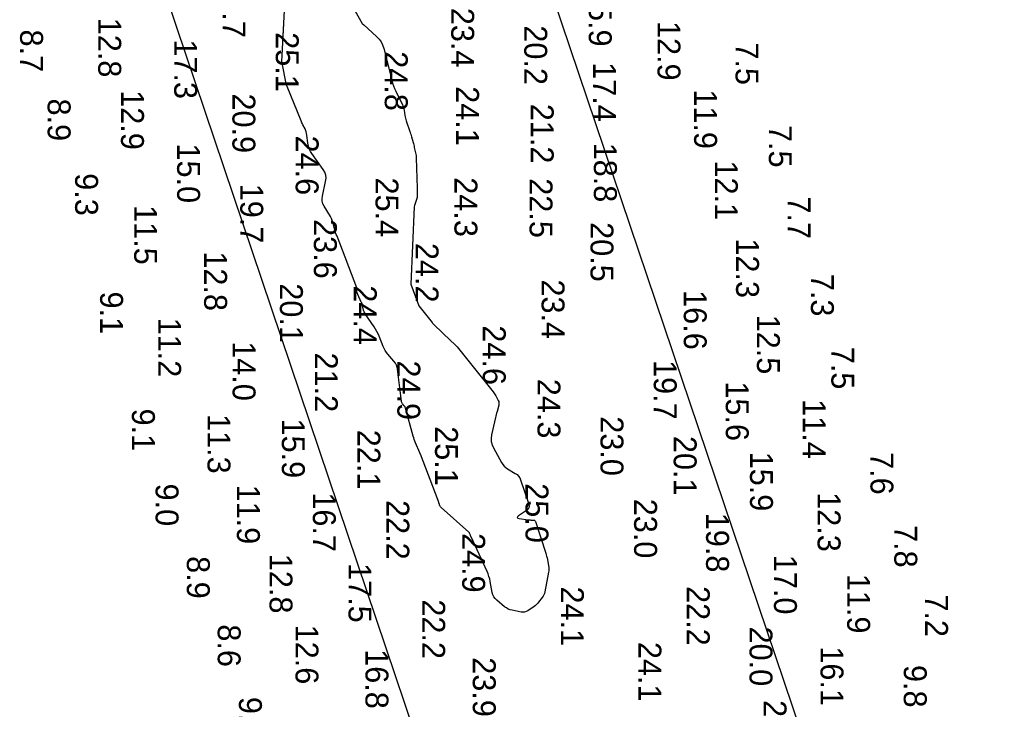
# Model space of a CAD drawing. Extents: x 1178573 to 1187098, y 693282 to 751751.
# Drawn here: x 1185816 to 1186357, y 733068 to 733444 of the extents above; entities that cross this region are included whole.
import ezdxf

# ---------------------------------------------------------------- set-up
doc = ezdxf.new("R2010")
doc.units = 0
for name, color, linetype in [('G-ANNO-PATT', 7, 'Continuous'), ('V-HYDS-MAJR', 7, 'Continuous'), ('V-HYDS-SOUN', 7, 'Continuous')]:
    doc.layers.add(name, color=color, linetype=linetype)

msp = doc.modelspace()

# ---------------------------------------------------------------- linework, layer by layer
at = {"layer": 'G-ANNO-PATT'}
for p, q in [((1186356.77, 732717.21), (1186052.83, 733617.39)), ((1185858.81, 733566.81), (1186170.47, 732643.78)), ((1185959.22, 733420.99), (1185961.63, 733466.24)), ((1185991.2, 733462.87), (1186003.13, 733441.63)), ((1186003.13, 733441.63), (1186004.05, 733440.97)), ((1186004.05, 733440.97), (1186011, 733434.62)), ((1186011, 733434.62), (1186012.33, 733433.22)), ((1186012.33, 733433.22), (1186013.42, 733431.67)), ((1186013.42, 733431.67), (1186014.27, 733429.97)), ((1186014.27, 733429.97), (1186014.87, 733428.13)), ((1186014.87, 733428.13), (1186019.23, 733410.79)), ((1185961.81, 733408.09), (1185959.22, 733420.99)), ((1185962.1, 733407.26), (1185961.81, 733408.09)), ((1186019.23, 733410.79), (1186019.67, 733409.22)), ((1186019.67, 733409.22), (1186020.19, 733407.69)), ((1186020.19, 733407.69), (1186020.79, 733406.18)), ((1185969.74, 733388.55), (1185962.1, 733407.26)), ((1186020.79, 733406.18), (1186021.47, 733404.71)), ((1186021.47, 733404.71), (1186025.14, 733397.3)), ((1186025.14, 733397.3), (1186025.45, 733396.61)), ((1186025.45, 733396.61), (1186025.7, 733395.91)), ((1186025.7, 733395.91), (1186025.89, 733395.19)), ((1186025.89, 733395.19), (1186026.03, 733394.45)), ((1186026.03, 733394.45), (1186026.47, 733391.47)), ((1186026.47, 733391.47), (1186026.6, 733390.73)), ((1185969.97, 733387.99), (1185969.74, 733388.55)), ((1185970.23, 733387.44), (1185969.97, 733387.99)), ((1185970.49, 733386.89), (1185970.23, 733387.44)), ((1185970.77, 733386.35), (1185970.49, 733386.89)), ((1185971.91, 733384.2), (1185970.77, 733386.35)), ((1186026.6, 733390.73), (1186026.76, 733389.99)), ((1186026.76, 733389.99), (1186026.95, 733389.27)), ((1186026.95, 733389.27), (1186027.18, 733388.55)), ((1186027.18, 733388.55), (1186029.14, 733382.85)), ((1185972.18, 733383.65), (1185971.91, 733384.2)), ((1185972.39, 733383.09), (1185972.18, 733383.65)), ((1185972.56, 733382.52), (1185972.39, 733383.09)), ((1185972.68, 733381.92), (1185972.56, 733382.52)), ((1185973.72, 733375.39), (1185972.68, 733381.92)), ((1186029.14, 733382.85), (1186029.38, 733382.12)), ((1186029.38, 733382.12), (1186029.61, 733381.38)), ((1186029.61, 733381.38), (1186029.83, 733380.64)), ((1186029.83, 733380.64), (1186030.03, 733379.9)), ((1185973.99, 733374.13), (1185973.72, 733375.39)), ((1186030.03, 733379.9), (1186030.85, 733376.86)), ((1186030.85, 733376.86), (1186031.04, 733376.15)), ((1186031.04, 733376.15), (1186031.22, 733375.44)), ((1186031.22, 733375.44), (1186031.4, 733374.72)), ((1185974.41, 733372.93), (1185973.99, 733374.13)), ((1185974.96, 733371.79), (1185974.41, 733372.93)), ((1185975.65, 733370.7), (1185974.96, 733371.79)), ((1185981.79, 733362.13), (1185975.65, 733370.7)), ((1186031.4, 733374.72), (1186031.57, 733374.01)), ((1186031.57, 733374.01), (1186032.24, 733371.15)), ((1186032.24, 733371.15), (1186032.39, 733370.43)), ((1186032.39, 733370.43), (1186032.5, 733369.7)), ((1186032.5, 733369.7), (1186032.58, 733368.98)), ((1186032.58, 733368.98), (1186032.62, 733368.24)), ((1186032.62, 733368.24), (1186033.12, 733351.81)), ((1185982.69, 733360.59), (1185981.79, 733362.13)), ((1185983.22, 733358.96), (1185982.69, 733360.59)), ((1185983.37, 733357.26), (1185983.22, 733358.96)), ((1185981.38, 733347.53), (1185983.15, 733355.49)), ((1185983.15, 733355.49), (1185983.37, 733357.26)), ((1186033.12, 733351.81), (1186033.14, 733351.3)), ((1186033.15, 733349.76), (1186033.13, 733347.71)), ((1186033.14, 733351.3), (1186033.15, 733350.78)), ((1186033.15, 733350.78), (1186033.15, 733350.27)), ((1186033.15, 733350.27), (1186033.15, 733349.76)), ((1185981.2, 733346.09), (1185981.38, 733347.53)), ((1185981.29, 733344.69), (1185981.2, 733346.09)), ((1185981.65, 733343.34), (1185981.29, 733344.69)), ((1185982.29, 733342.04), (1185981.65, 733343.34)), ((1186032.8, 733345.71), (1186031.67, 733342.33)), ((1186032.94, 733346.2), (1186032.8, 733345.71)), ((1186033.04, 733346.69), (1186032.94, 733346.2)), ((1186033.11, 733347.2), (1186033.04, 733346.69)), ((1186033.13, 733347.71), (1186033.11, 733347.2)), ((1185985.74, 733336.36), (1185982.29, 733342.04)), ((1186031.4, 733341.61), (1186029.62, 733299.42)), ((1186031.67, 733342.33), (1186031.4, 733341.61)), ((1185986.3, 733335.34), (1185985.74, 733336.36)), ((1185986.78, 733334.29), (1185986.3, 733335.34)), ((1185987.17, 733333.2), (1185986.78, 733334.29)), ((1185987.48, 733332.08), (1185987.17, 733333.2)), ((1185988.53, 733327.52), (1185987.48, 733332.08)), ((1185988.9, 733326.51), (1185988.53, 733327.52)), ((1185989.5, 733325.75), (1185988.9, 733326.51)), ((1186000.25, 733297.41), (1185989.5, 733325.75)), ((1186000.16, 733296.49), (1186000.25, 733297.41)), ((1186000.2, 733295.59), (1186000.16, 733296.49)), ((1186000.39, 733294.71), (1186000.2, 733295.59)), ((1186000.71, 733293.84), (1186000.39, 733294.71)), ((1186029.62, 733299.42), (1186033.96, 733287.73)), ((1186002.61, 733289.73), (1186000.71, 733293.84)), ((1186002.84, 733289.21), (1186002.61, 733289.73)), ((1186003.04, 733288.67), (1186002.84, 733289.21)), ((1186003.22, 733288.13), (1186003.04, 733288.67)), ((1186003.36, 733287.58), (1186003.22, 733288.13)), ((1186003.9, 733285.36), (1186003.36, 733287.58)), ((1186004.06, 733284.82), (1186003.9, 733285.36)), ((1186004.26, 733284.29), (1186004.06, 733284.82)), ((1186004.52, 733283.79), (1186004.26, 733284.29)), ((1186004.81, 733283.31), (1186004.52, 733283.79)), ((1186009.69, 733276.14), (1186004.81, 733283.31)), ((1186033.96, 733287.73), (1186041.24, 733278.63)), ((1186041.24, 733278.63), (1186041.49, 733278.2)), ((1186041.49, 733278.2), (1186041.79, 733277.8)), ((1186010.46, 733274.94), (1186009.69, 733276.14)), ((1186011.16, 733273.71), (1186010.46, 733274.94)), ((1186011.8, 733272.43), (1186011.16, 733273.71)), ((1186012.36, 733271.12), (1186011.8, 733272.43)), ((1186041.79, 733277.8), (1186042.14, 733277.44)), ((1186042.14, 733277.44), (1186051.58, 733268.55)), ((1186014.6, 733265.49), (1186012.36, 733271.12)), ((1186051.58, 733268.55), (1186053.25, 733266.92)), ((1186015.11, 733264.35), (1186014.6, 733265.49)), ((1186015.71, 733263.26), (1186015.11, 733264.35)), ((1186016.4, 733262.23), (1186015.71, 733263.26)), ((1186017.18, 733261.24), (1186016.4, 733262.23)), ((1186053.25, 733266.92), (1186054.86, 733265.24)), ((1186054.86, 733265.24), (1186056.4, 733263.5)), ((1186056.4, 733263.5), (1186057.89, 733261.7)), ((1186057.89, 733261.7), (1186074.54, 733240.78)), ((1186020.47, 733257.43), (1186017.18, 733261.24)), ((1186021.21, 733256.44), (1186020.47, 733257.43)), ((1186021.78, 733255.37), (1186021.21, 733256.44)), ((1186022.18, 733254.23), (1186021.78, 733255.37)), ((1186022.42, 733253.02), (1186022.18, 733254.23)), ((1186024.51, 733235.61), (1186022.42, 733253.02)), ((1186074.54, 733240.78), (1186074.96, 733240.23)), ((1186074.96, 733240.23), (1186075.35, 733239.67)), ((1186024.58, 733235.24), (1186024.51, 733235.61)), ((1186024.7, 733234.9), (1186024.58, 733235.24)), ((1186024.87, 733234.57), (1186024.7, 733234.9)), ((1186025.09, 733234.27), (1186024.87, 733234.57)), ((1186075.35, 733239.67), (1186075.71, 733239.08)), ((1186075.71, 733239.08), (1186076.05, 733238.49)), ((1186076.05, 733238.49), (1186077.34, 733236.06)), ((1186077.34, 733236.06), (1186077.6, 733235.44)), ((1186077.6, 733235.44), (1186077.73, 733234.81)), ((1186077.73, 733234.81), (1186077.74, 733234.17)), ((1186026.07, 733233.11), (1186025.09, 733234.27)), ((1186026.3, 733232.81), (1186026.07, 733233.11)), ((1186026.49, 733232.49), (1186026.3, 733232.81)), ((1186026.64, 733232.16), (1186026.49, 733232.49)), ((1186026.76, 733231.8), (1186026.64, 733232.16)), ((1186030.95, 733216.57), (1186026.76, 733231.8)), ((1186076.69, 733229.93), (1186076.48, 733229.11)), ((1186077.63, 733233.51), (1186076.69, 733229.93)), ((1186077.74, 733234.17), (1186077.63, 733233.51)), ((1186075.88, 733226.64), (1186073.74, 733217.18)), ((1186076.07, 733227.46), (1186075.88, 733226.64)), ((1186076.27, 733228.29), (1186076.07, 733227.46)), ((1186076.48, 733229.11), (1186076.27, 733228.29)), ((1186031.23, 733215.62), (1186030.95, 733216.57)), ((1186031.54, 733214.68), (1186031.23, 733215.62)), ((1186031.88, 733213.76), (1186031.54, 733214.68)), ((1186032.26, 733212.84), (1186031.88, 733213.76)), ((1186073.74, 733217.18), (1186073.49, 733215.35)), ((1186073.49, 733215.35), (1186073.57, 733213.57)), ((1186073.57, 733213.57), (1186073.99, 733211.84)), ((1186034.55, 733207.53), (1186032.26, 733212.84)), ((1186073.99, 733211.84), (1186074.74, 733210.15)), ((1186074.74, 733210.15), (1186079.16, 733202.18)), ((1186034.58, 733207.46), (1186034.55, 733207.53)), ((1186034.61, 733207.4), (1186034.58, 733207.46)), ((1186034.64, 733207.33), (1186034.61, 733207.4)), ((1186034.67, 733207.27), (1186034.64, 733207.33)), ((1186034.81, 733207.01), (1186034.67, 733207.27)), ((1186034.84, 733206.94), (1186034.81, 733207.01)), ((1186034.87, 733206.88), (1186034.84, 733206.94)), ((1186034.9, 733206.81), (1186034.87, 733206.88)), ((1186034.92, 733206.74), (1186034.9, 733206.81)), ((1186044.55, 733181.47), (1186034.92, 733206.74)), ((1186079.16, 733202.18), (1186079.81, 733201.16)), ((1186079.81, 733201.16), (1186080.58, 733200.25)), ((1186080.58, 733200.25), (1186081.46, 733199.45)), ((1186081.46, 733199.45), (1186082.45, 733198.76)), ((1186082.45, 733198.76), (1186086.67, 733196.23)), ((1186086.67, 733196.23), (1186087.64, 733195.54)), ((1186087.64, 733195.54), (1186088.45, 733194.7)), ((1186088.45, 733194.7), (1186089.09, 733193.74)), ((1186089.09, 733193.74), (1186089.57, 733192.64)), ((1186089.57, 733192.64), (1186094.04, 733179.5)), ((1186044.6, 733181.34), (1186044.55, 733181.47)), ((1186044.65, 733181.19), (1186044.6, 733181.34)), ((1186044.69, 733181.05), (1186044.65, 733181.19)), ((1186044.74, 733180.91), (1186044.69, 733181.05)), ((1186044.9, 733180.34), (1186044.74, 733180.91)), ((1186044.95, 733180.2), (1186044.9, 733180.34)), ((1186044.99, 733180.06), (1186044.95, 733180.2)), ((1186045.04, 733179.91), (1186044.99, 733180.06)), ((1186045.09, 733179.78), (1186045.04, 733179.91)), ((1186045.56, 733178.52), (1186045.09, 733179.78)), ((1186045.67, 733178.28), (1186045.56, 733178.52)), ((1186045.81, 733178.05), (1186045.67, 733178.28)), ((1186045.97, 733177.84), (1186045.81, 733178.05)), ((1186046.16, 733177.65), (1186045.97, 733177.84)), ((1186061.34, 733164.08), (1186046.16, 733177.65)), ((1186092.81, 733175.92), (1186088.42, 733173.02)), ((1186093.64, 733176.63), (1186092.81, 733175.92)), ((1186094.11, 733177.47), (1186093.64, 733176.63)), ((1186094.04, 733179.5), (1186094.25, 733178.43)), ((1186094.25, 733178.43), (1186094.11, 733177.47)), ((1186087.84, 733172.54), (1186087.69, 733172.16)), ((1186087.69, 733172.16), (1186087.99, 733171.87)), ((1186088.42, 733173.02), (1186087.84, 733172.54)), ((1186087.99, 733171.87), (1186088.71, 733171.68)), ((1186088.71, 733171.68), (1186093.61, 733170.96)), ((1186093.61, 733170.96), (1186094, 733170.91)), ((1186094, 733170.91), (1186094.39, 733170.86)), ((1186094.39, 733170.86), (1186094.78, 733170.83)), ((1186094.78, 733170.83), (1186095.17, 733170.8)), ((1186095.17, 733170.8), (1186096.74, 733170.69)), ((1186096.74, 733170.69), (1186097.09, 733170.63)), ((1186097.09, 733170.63), (1186097.38, 733170.47)), ((1186097.38, 733170.47), (1186097.6, 733170.23)), ((1186097.6, 733170.23), (1186097.76, 733169.9)), ((1186097.76, 733169.9), (1186103.28, 733152.72)), ((1186061.51, 733163.92), (1186061.34, 733164.08)), ((1186061.65, 733163.74), (1186061.51, 733163.92)), ((1186061.76, 733163.54), (1186061.65, 733163.74)), ((1186061.86, 733163.32), (1186061.76, 733163.54)), ((1186062.18, 733162.44), (1186061.86, 733163.32)), ((1186062.26, 733162.22), (1186062.18, 733162.44)), ((1186062.35, 733162), (1186062.26, 733162.22)), ((1186062.44, 733161.78), (1186062.35, 733162)), ((1186062.54, 733161.57), (1186062.44, 733161.78)), ((1186071.27, 733142.72), (1186062.54, 733161.57)), ((1186103.28, 733152.72), (1186103.54, 733151.87)), ((1186103.54, 733151.87), (1186103.77, 733151.01)), ((1186103.77, 733151.01), (1186103.98, 733150.14)), ((1186103.98, 733150.14), (1186104.17, 733149.27)), ((1186104.17, 733149.27), (1186104.87, 733145.76)), ((1186071.83, 733141.39), (1186071.27, 733142.72)), ((1186104.87, 733145.76), (1186105, 733144.89)), ((1186105, 733143.13), (1186104.87, 733142.26)), ((1186105, 733144.89), (1186105.04, 733144.01)), ((1186105.04, 733144.01), (1186105, 733143.13)), ((1186072.31, 733140.04), (1186071.83, 733141.39)), ((1186072.71, 733138.65), (1186072.31, 733140.04)), ((1186073.02, 733137.24), (1186072.71, 733138.65)), ((1186104.87, 733142.26), (1186102.74, 733131.55)), ((1186074.13, 733131.27), (1186073.02, 733137.24)), ((1186074.47, 733130.04), (1186074.13, 733131.27)), ((1186074.99, 733128.92), (1186074.47, 733130.04)), ((1186075.71, 733127.91), (1186074.99, 733128.92)), ((1186076.62, 733127.02), (1186075.71, 733127.91)), ((1186080.86, 733123.47), (1186076.62, 733127.02)), ((1186101.4, 733128.59), (1186099.36, 733125.95)), ((1186101.86, 733129.27), (1186101.4, 733128.59)), ((1186102.24, 733129.99), (1186101.86, 733129.27)), ((1186102.54, 733130.75), (1186102.24, 733129.99)), ((1186102.74, 733131.55), (1186102.54, 733130.75)), ((1186081.79, 733122.79), (1186080.86, 733123.47)), ((1186082.77, 733122.24), (1186081.79, 733122.79)), ((1186083.82, 733121.82), (1186082.77, 733122.24)), ((1186084.93, 733121.53), (1186083.82, 733121.82)), ((1186089.85, 733120.57), (1186084.93, 733121.53)), ((1186093.43, 733121.3), (1186092.59, 733120.83)), ((1186096.95, 733123.69), (1186093.43, 733121.3)), ((1186097.62, 733124.18), (1186096.95, 733123.69)), ((1186098.25, 733124.72), (1186097.62, 733124.18)), ((1186098.82, 733125.31), (1186098.25, 733124.72)), ((1186099.36, 733125.95), (1186098.82, 733125.31)), ((1186090.8, 733120.47), (1186089.85, 733120.57)), ((1186091.71, 733120.56), (1186090.8, 733120.47)), ((1186092.59, 733120.83), (1186091.71, 733120.56))]:
    msp.add_line(p, q, dxfattribs=at)
at = {"layer": 'V-HYDS-MAJR'}
msp.add_lwpolyline([(1185991.2, 733462.87), (1186003.13, 733441.63), (1186004.05, 733440.97), (1186011, 733434.62), (1186012.33, 733433.22), (1186013.42, 733431.67), (1186014.27, 733429.97), (1186014.87, 733428.13), (1186019.23, 733410.79), (1186019.67, 733409.22), (1186020.19, 733407.69), (1186020.79, 733406.18), (1186021.47, 733404.71), (1186025.14, 733397.3), (1186025.45, 733396.61), (1186025.7, 733395.91), (1186025.89, 733395.19), (1186026.03, 733394.45), (1186026.47, 733391.47), (1186026.6, 733390.73), (1186026.76, 733389.99), (1186026.95, 733389.27), (1186027.18, 733388.55), (1186029.14, 733382.85), (1186029.38, 733382.12), (1186029.61, 733381.38), (1186029.83, 733380.64), (1186030.03, 733379.9), (1186030.85, 733376.86), (1186031.04, 733376.15), (1186031.22, 733375.44), (1186031.4, 733374.72), (1186031.57, 733374.01), (1186032.24, 733371.15), (1186032.39, 733370.43), (1186032.5, 733369.7), (1186032.58, 733368.98), (1186032.62, 733368.24), (1186033.12, 733351.81), (1186033.14, 733351.3), (1186033.15, 733350.78), (1186033.15, 733350.27), (1186033.15, 733349.76), (1186033.13, 733347.71), (1186033.11, 733347.2), (1186033.04, 733346.69), (1186032.94, 733346.2), (1186032.8, 733345.71), (1186031.67, 733342.33), (1186031.4, 733341.61), (1186029.62, 733299.42), (1186033.96, 733287.73), (1186041.24, 733278.63), (1186041.49, 733278.2), (1186041.79, 733277.8), (1186042.14, 733277.44), (1186051.58, 733268.55), (1186053.25, 733266.92), (1186054.86, 733265.24), (1186056.4, 733263.5), (1186057.89, 733261.7), (1186074.54, 733240.78), (1186074.96, 733240.23), (1186075.35, 733239.67), (1186075.71, 733239.08), (1186076.05, 733238.49), (1186077.34, 733236.06), (1186077.6, 733235.44), (1186077.73, 733234.81), (1186077.74, 733234.17), (1186077.63, 733233.51), (1186076.69, 733229.93), (1186076.48, 733229.11), (1186076.27, 733228.29), (1186076.07, 733227.46), (1186075.88, 733226.64), (1186073.74, 733217.18), (1186073.49, 733215.35), (1186073.57, 733213.57), (1186073.99, 733211.84), (1186074.74, 733210.15), (1186079.16, 733202.18), (1186079.81, 733201.16), (1186080.58, 733200.25), (1186081.46, 733199.45), (1186082.45, 733198.76), (1186086.67, 733196.23), (1186087.64, 733195.54), (1186088.45, 733194.7), (1186089.09, 733193.74), (1186089.57, 733192.64), (1186094.04, 733179.5), (1186094.25, 733178.43), (1186094.11, 733177.47), (1186093.64, 733176.63), (1186092.81, 733175.92), (1186088.42, 733173.02), (1186087.84, 733172.54), (1186087.69, 733172.16), (1186087.99, 733171.87), (1186088.71, 733171.68), (1186093.61, 733170.96), (1186094, 733170.91), (1186094.39, 733170.86), (1186094.78, 733170.83), (1186095.17, 733170.8), (1186096.74, 733170.69), (1186097.09, 733170.63), (1186097.38, 733170.47), (1186097.6, 733170.23), (1186097.76, 733169.9), (1186103.28, 733152.72), (1186103.54, 733151.87), (1186103.77, 733151.01), (1186103.98, 733150.14), (1186104.17, 733149.27), (1186104.87, 733145.76), (1186105, 733144.89), (1186105.04, 733144.01), (1186105, 733143.13), (1186104.87, 733142.26), (1186102.74, 733131.55), (1186102.54, 733130.75), (1186102.24, 733129.99), (1186101.86, 733129.27), (1186101.4, 733128.59), (1186099.36, 733125.95), (1186098.82, 733125.31), (1186098.25, 733124.72), (1186097.62, 733124.18), (1186096.95, 733123.69), (1186093.43, 733121.3), (1186092.59, 733120.83), (1186091.71, 733120.56), (1186090.8, 733120.47), (1186089.85, 733120.57), (1186084.93, 733121.53), (1186083.82, 733121.82), (1186082.77, 733122.24), (1186081.79, 733122.79), (1186080.86, 733123.47), (1186076.62, 733127.02), (1186075.71, 733127.91), (1186074.99, 733128.92), (1186074.47, 733130.04), (1186074.13, 733131.27), (1186073.02, 733137.24), (1186072.71, 733138.65), (1186072.31, 733140.04), (1186071.83, 733141.39), (1186071.27, 733142.72), (1186062.54, 733161.57), (1186062.44, 733161.78), (1186062.35, 733162), (1186062.26, 733162.22), (1186062.18, 733162.44), (1186061.86, 733163.32), (1186061.76, 733163.54), (1186061.65, 733163.74), (1186061.51, 733163.92), (1186061.34, 733164.08), (1186046.16, 733177.65), (1186045.97, 733177.84), (1186045.81, 733178.05), (1186045.67, 733178.28), (1186045.56, 733178.52), (1186045.09, 733179.78), (1186045.04, 733179.91), (1186044.99, 733180.06), (1186044.95, 733180.2), (1186044.9, 733180.34), (1186044.74, 733180.91), (1186044.69, 733181.05), (1186044.65, 733181.19), (1186044.6, 733181.34), (1186044.55, 733181.47), (1186034.92, 733206.74), (1186034.9, 733206.81), (1186034.87, 733206.88), (1186034.84, 733206.94), (1186034.81, 733207.01), (1186034.67, 733207.27), (1186034.64, 733207.33), (1186034.61, 733207.4), (1186034.58, 733207.46), (1186034.55, 733207.53), (1186032.26, 733212.84), (1186031.88, 733213.76), (1186031.54, 733214.68), (1186031.23, 733215.62), (1186030.95, 733216.57), (1186026.76, 733231.8), (1186026.64, 733232.16), (1186026.49, 733232.49), (1186026.3, 733232.81), (1186026.07, 733233.11), (1186025.09, 733234.27), (1186024.87, 733234.57), (1186024.7, 733234.9), (1186024.58, 733235.24), (1186024.51, 733235.61), (1186022.42, 733253.02), (1186022.18, 733254.23), (1186021.78, 733255.37), (1186021.21, 733256.44), (1186020.47, 733257.43), (1186017.18, 733261.24), (1186016.4, 733262.23), (1186015.71, 733263.26), (1186015.11, 733264.35), (1186014.6, 733265.49), (1186012.36, 733271.12), (1186011.8, 733272.43), (1186011.16, 733273.71), (1186010.46, 733274.94), (1186009.69, 733276.14), (1186004.81, 733283.31), (1186004.52, 733283.79), (1186004.26, 733284.29), (1186004.06, 733284.82), (1186003.9, 733285.36), (1186003.36, 733287.58), (1186003.22, 733288.13), (1186003.04, 733288.67), (1186002.84, 733289.21), (1186002.61, 733289.73), (1186000.71, 733293.84), (1186000.39, 733294.71), (1186000.2, 733295.59), (1186000.16, 733296.49), (1186000.25, 733297.41), (1185989.5, 733325.75), (1185988.9, 733326.51), (1185988.53, 733327.52), (1185987.48, 733332.08), (1185987.17, 733333.2), (1185986.78, 733334.29), (1185986.3, 733335.34), (1185985.74, 733336.36), (1185982.29, 733342.04), (1185981.65, 733343.34), (1185981.29, 733344.69), (1185981.2, 733346.09), (1185981.38, 733347.53), (1185983.15, 733355.49), (1185983.37, 733357.26), (1185983.22, 733358.96), (1185982.69, 733360.59), (1185981.79, 733362.13), (1185975.65, 733370.7), (1185974.96, 733371.79), (1185974.41, 733372.93), (1185973.99, 733374.13), (1185973.72, 733375.39), (1185972.68, 733381.92), (1185972.56, 733382.52), (1185972.39, 733383.09), (1185972.18, 733383.65), (1185971.91, 733384.2), (1185970.77, 733386.35), (1185970.49, 733386.89), (1185970.23, 733387.44), (1185969.97, 733387.99), (1185969.74, 733388.55), (1185962.1, 733407.26), (1185961.81, 733408.09), (1185959.22, 733420.99), (1185961.63, 733466.24)], dxfattribs=at)

# ---------------------------------------------------------------- texts
at = {"layer": 'V-HYDS-SOUN'}
for s, p in [('22.7 ', (1185926.92, 733466.39)), ('15.9 ', (1186126.8, 733461.63)), ('23.4 ', (1186051.72, 733450.26)), ('12.8 ', (1185859.08, 733444.84)), ('12.9 ', (1186164.3, 733443.07)), ('8.7', (1185816.43, 733438.41)), ('25.1 ', (1185955.97, 733436.96)), ('20.2 ', (1186091.58, 733440.7)), ('17.3 ', (1185900.54, 733433.06)), ('7.5', (1186206.88, 733431.41)), ('24.8 ', (1186015.45, 733426.56)), ('17.4 ', (1186129.15, 733420.6)), ('12.9 ', (1185871.49, 733405.3)), ('20.9 ', (1185932.28, 733403.53)), ('24.1 ', (1186054.36, 733407.49)), ('11.9 ', (1186184.28, 733405.79)), ('8.9', (1185831.46, 733400.76)), ('21.2 ', (1186095.12, 733397.89)), ('7.5', (1186225.06, 733386.33)), ('24.6 ', (1185966.82, 733380.57)), ('18.8 ', (1186129.59, 733376.69)), ('15.0 ', (1185902.12, 733376.24)), ('12.1 ', (1186195.6, 733366.97)), ('9.3', (1185846.45, 733360)), ('25.4 ', (1186010.39, 733357.68)), ('24.3 ', (1186053.46, 733357.8)), ('22.5 ', (1186094.48, 733357.25)), ('19.7 ', (1185936.6, 733354.29)), ('7.7', (1186235.36, 733347.37)), ('11.5 ', (1185878.67, 733342.62)), ('23.6 ', (1185976.76, 733334.99)), ('20.5 ', (1186127.72, 733333.33)), ('24.2 ', (1186032.26, 733321.97)), ('12.3 ', (1186207.17, 733324.46)), ('12.8 ', (1185916.86, 733317.38)), ('23.4 ', (1186101.03, 733302.06)), ('7.3', (1186248.03, 733305.11)), ('9.1', (1185860.1, 733295.44)), ('20.1 ', (1185958.23, 733299.95)), ('24.4 ', (1185998.54, 733298.85)), ('16.6 ', (1186178.63, 733296.22)), ('11.2 ', (1185891.77, 733281.22)), ('12.5 ', (1186218.56, 733282.84)), ('24.6 ', (1186068.95, 733277.02)), ('14.0 ', (1185932.4, 733268.34)), ('7.5', (1186259.18, 733265.33)), ('21.2 ', (1185977.27, 733262.16)), ('24.9 ', (1186022.3, 733257.86)), ('19.7 ', (1186162.26, 733258.09)), ('24.3 ', (1186098.8, 733247.86)), ('15.6 ', (1186201.56, 733246.44)), ('11.4 ', (1186243.55, 733236.74)), ('9.1', (1185877.46, 733231.59)), ('11.3 ', (1185918.69, 733228.63)), ('15.9 ', (1185959.28, 733226.17)), ('23.0 ', (1186133.19, 733227.39)), ('22.1 ', (1186000.52, 733220.06)), ('25.1 ', (1186042.88, 733221.99)), ('20.1 ', (1186173.13, 733216.68)), ('15.9 ', (1186214.79, 733208.09)), ('7.6', (1186280.51, 733207.87)), ('9.0', (1185890.38, 733190.68)), ('11.9 ', (1185934.77, 733190.11)), ('25.0 ', (1186092.24, 733190.88)), ('16.7 ', (1185976.2, 733185.91)), ('22.2 ', (1186016.31, 733181.68)), ('23.0 ', (1186151.53, 733182.41)), ('12.3 ', (1186251.69, 733185.98)), ('19.8 ', (1186190.81, 733174.76)), ('7.8', (1186293.53, 733168.05)), ('24.9 ', (1186057.71, 733163.7)), ('8.9', (1185907.44, 733151.09)), ('12.8 ', (1185952.55, 733152.35)), ('17.0 ', (1186227.87, 733151.8)), ('17.5 ', (1185995.66, 733147.31)), ('11.9 ', (1186267.81, 733141.43)), ('24.1 ', (1186111.58, 733134.53)), ('22.2 ', (1186180.29, 733134.76)), ('22.2 ', (1186035.87, 733127.51)), ('7.2', (1186310.33, 733130.24)), ('8.6', (1185924.27, 733113.87)), ('12.6 ', (1185966.72, 733113.7)), ('20.0 ', (1186214.52, 733112.66)), ('24.1 ', (1186153.9, 733104.28)), ('16.1 ', (1186253.28, 733101.88)), ('16.8 ', (1186004.92, 733100.32)), ('23.9 ', (1186063.48, 733095.92)), ('9.8', (1186298.71, 733091.7)), ('9.2', (1185935.85, 733074.27)), ('20.6 ', (1186222.2, 733072.56))]:
    msp.add_text(s, height=12.5, rotation=270, dxfattribs=at).set_placement(p)

doc.saveas('drawing.dxf')
